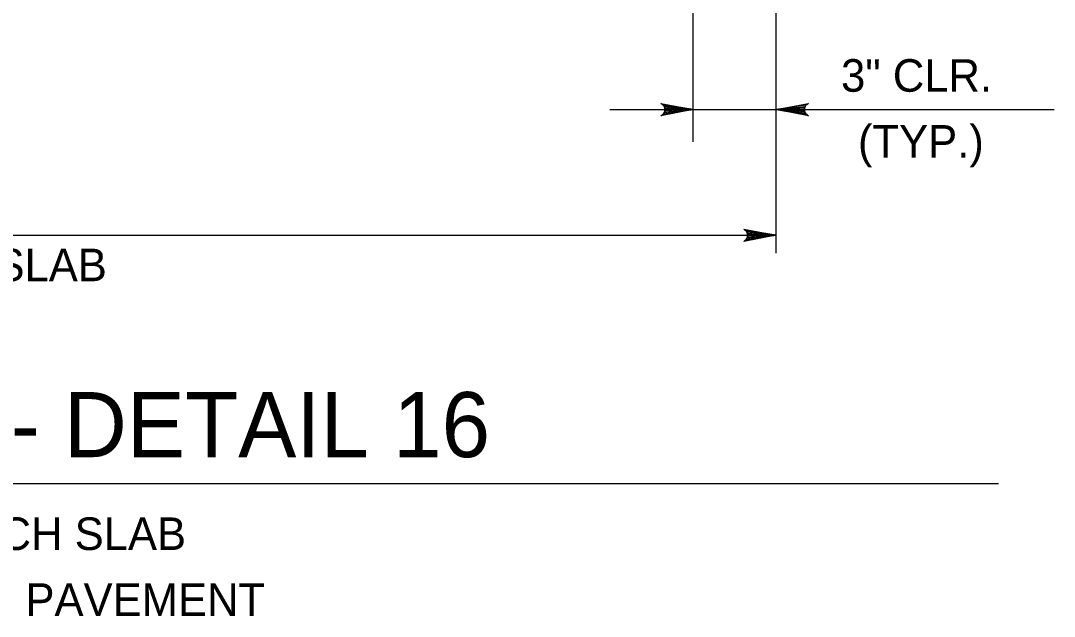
# Model space of a CAD drawing. Extents: x 636530 to 644067, y 294168 to 299122.
# Drawn here: x 643445.2 to 643540.4, y 296294.3 to 296349.2 of the extents above; entities that cross this region are included whole.
import ezdxf

# ---------------------------------------------------------------- set-up
doc = ezdxf.new("R2010")
doc.units = 0
doc.layers.add('1', color=7, linetype='Continuous')

msp = doc.modelspace()

# ---------------------------------------------------------------- linework, layer by layer
at = {"layer": '1'}
for p, q in [((643507.191, 296338.032), (643507.191, 296378.545)), ((643514.811, 296327.786), (643514.811, 296370.522)), ((643499.492, 296341.003), (643540.436, 296341.003)), ((643321.978, 296329.422), (643514.811, 296329.422)), ((643342.509, 296306.562), (643535.305, 296306.562))]:
    msp.add_line(p, q, dxfattribs=at)
for points in [[(643507.191, 296341.003), (643504.208, 296340.443), (643504.323, 296340.523), (643504.438, 296340.603), (643504.497, 296340.703), (643504.557, 296340.803), (643504.574, 296340.903), (643504.591, 296341.003), (643504.574, 296341.103), (643504.557, 296341.203), (643504.497, 296341.303), (643504.438, 296341.403), (643504.323, 296341.482), (643504.208, 296341.562), (643507.191, 296341.003), (643504.323, 296341.482), (643504.438, 296341.403), (643507.191, 296341.003), (643504.497, 296341.303), (643504.557, 296341.203), (643507.191, 296341.003), (643504.574, 296341.103), (643504.591, 296341.003), (643507.191, 296341.003), (643504.574, 296340.903), (643504.557, 296340.803), (643507.191, 296341.003), (643504.497, 296340.703), (643504.438, 296340.603), (643507.191, 296341.003), (643504.323, 296340.523)], [(643514.811, 296341.003), (643517.794, 296341.562), (643517.679, 296341.482), (643517.564, 296341.403), (643517.504, 296341.303), (643517.445, 296341.203), (643517.428, 296341.103), (643517.411, 296341.003), (643517.428, 296340.903), (643517.445, 296340.803), (643517.504, 296340.703), (643517.564, 296340.603), (643517.679, 296340.523), (643517.794, 296340.443), (643514.811, 296341.003), (643517.679, 296340.523), (643517.564, 296340.603), (643514.811, 296341.003), (643517.504, 296340.703), (643517.445, 296340.803), (643514.811, 296341.003), (643517.428, 296340.903), (643517.411, 296341.003), (643514.811, 296341.003), (643517.428, 296341.103), (643517.445, 296341.203), (643514.811, 296341.003), (643517.504, 296341.303), (643517.564, 296341.403), (643514.811, 296341.003), (643517.679, 296341.482)], [(643514.811, 296329.422), (643511.828, 296328.862), (643511.943, 296328.942), (643512.058, 296329.022), (643512.117, 296329.122), (643512.177, 296329.222), (643512.194, 296329.322), (643512.211, 296329.422), (643512.194, 296329.522), (643512.177, 296329.622), (643512.117, 296329.722), (643512.058, 296329.822), (643511.943, 296329.901), (643511.828, 296329.981), (643514.811, 296329.422), (643511.943, 296329.901), (643512.058, 296329.822), (643514.811, 296329.422), (643512.117, 296329.722), (643512.177, 296329.622), (643514.811, 296329.422), (643512.194, 296329.522), (643512.211, 296329.422), (643514.811, 296329.422), (643512.194, 296329.322), (643512.177, 296329.222), (643514.811, 296329.422), (643512.117, 296329.122), (643512.058, 296329.022), (643514.811, 296329.422), (643511.943, 296328.942)], [(643514.811, 296329.422), (643511.828, 296328.862), (643511.943, 296328.942), (643512.058, 296329.022), (643512.117, 296329.122), (643512.177, 296329.222), (643512.194, 296329.322), (643512.211, 296329.422), (643512.194, 296329.522), (643512.177, 296329.622), (643512.117, 296329.722), (643512.058, 296329.822), (643511.943, 296329.901), (643511.828, 296329.981), (643514.811, 296329.422), (643511.943, 296329.901), (643512.058, 296329.822), (643514.811, 296329.422), (643512.117, 296329.722), (643512.177, 296329.622), (643514.811, 296329.422), (643512.194, 296329.522), (643512.211, 296329.422), (643514.811, 296329.422), (643512.194, 296329.322), (643512.177, 296329.222), (643514.811, 296329.422), (643512.117, 296329.122), (643512.058, 296329.022), (643514.811, 296329.422), (643511.943, 296328.942)]]:
    msp.add_lwpolyline(points, dxfattribs=at)

# ---------------------------------------------------------------- texts
for s, p in [('3" CLR.', (643520.795, 296342.652)), ('(TYP.)', (643522.354, 296336.58))]:
    msp.add_text(s, height=3, rotation=360, dxfattribs=at).set_placement(p)
for s, height, p in [('SLEEPER SLAB', 3, (643423.309, 296325.189)), ('TYPE 5 APPROACH SLAB - DETAIL 16', 6, (643344.453, 296308.976)), ('END OF APPROACH SLAB', 3, (643410.322, 296300.422)), ('ADJACENT TO FLEXIBLE PAVEMENT', 3, (643396.87, 296294.35))]:
    msp.add_text(s, height=height, dxfattribs=at).set_placement(p)

doc.saveas('drawing.dxf')
